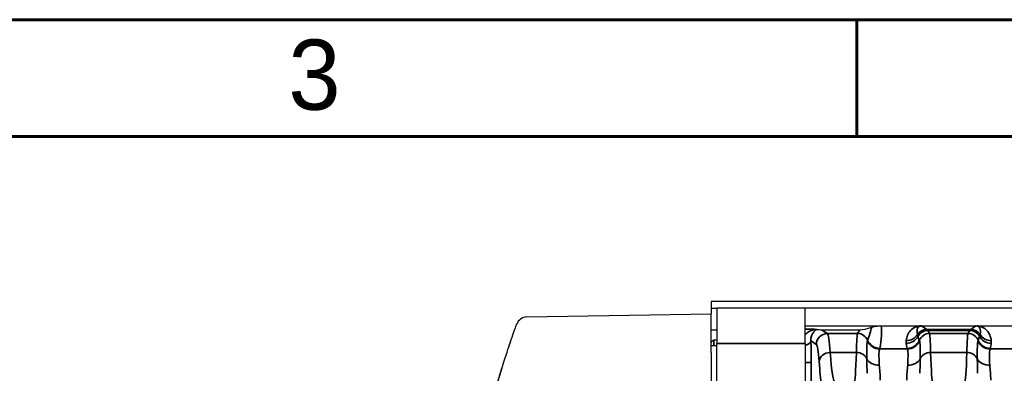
# Model space of a CAD drawing. Header units: millimetres. Extents: x 399 to 6233, y -1870 to 1602.
# Tile 473 of 656: x 5403 to 5448, y -68 to -52. Entities that reach past the tile are written whole.
import ezdxf

# ---------------------------------------------------------------- set-up
doc = ezdxf.new("R2010")
doc.units = ezdxf.units.MM
doc.layers.add('BORDER', color=7, linetype='Continuous')
doc.layers.add('可見 (ISO)', color=7, linetype='Continuous', lineweight=25)
doc.layers.add('窄部可見 (ISO)', color=7, linetype='Continuous', lineweight=35)
doc.styles.add('標題欄', font='txt')

# ---------------------------------------------------------------- blocks, each defined once
blk = doc.blocks.new('A4-英文圖框-橫式')
at = {"layer": 'BORDER', "color": 123, "linetype": 'Continuous', "lineweight": 60, "ltscale": 25.4}
for p, q in [((2300.947, 183.498), (2300.947, 188.794)), ((2151.697, 183.498), (2549.792, 183.498))]:
    blk.add_line(p, q, dxfattribs=at)
blk.add_lwpolyline([(2151.697, 188.794), (2555.087, 188.794), (2555.087, -95.061), (2151.697, -95.061)], close=True, dxfattribs=at)
at = {"color": 60, "style": '標題欄'}
blk.add_text('3', height=3.177, dxfattribs=at).set_placement((2275.221, 184.716))

msp = doc.modelspace()

# ---------------------------------------------------------------- linework, layer by layer
at = {"layer": '可見 (ISO)'}
for p, q in [((5434.342, -64.537), (5434.342, -64.837)), ((5547.342, -64.537), (5434.342, -64.537)), ((5434.342, -64.837), (5434.342, -65.087)), ((5434.342, -64.837), (5434.592, -64.837)), ((5438.592, -64.837), (5434.592, -64.837)), ((5434.592, -64.837), (5434.592, -66.437)), ((5438.592, -66.437), (5438.592, -64.837)), ((5543.092, -64.837), (5438.592, -64.837)), ((5426, -65.233), (5434.342, -65.087)), ((5434.342, -66.837), (5434.342, -65.087)), ((5434.592, -65.837), (5434.342, -65.837)), ((5438.592, -65.637), (5543.092, -65.637)), ((5439.341, -65.811), (5441.064, -65.811)), ((5434.342, -66.337), (5434.367, -66.337)), ((5434.592, -66.287), (5434.467, -66.287)), ((5439.672, -66.287), (5439.673, -66.287)), ((5440.932, -66.287), (5440.932, -66.287)), ((5444.251, -66.287), (5444.251, -66.287)), ((5445.932, -66.287), (5445.932, -66.287)), ((5434.592, -66.537), (5434.342, -66.537)), ((5434.592, -80.037), (5434.592, -66.437)), ((5438.592, -66.437), (5438.592, -80.037)), ((5434.342, -66.837), (5434.342, -95.238))]:
    msp.add_line(p, q, dxfattribs=at)
for centre, radius, start, end in [((5426.008, -65.733), 0.5, 91, 160.2315), ((5434.467, -66.412), 0.125, 90, 180)]:
    msp.add_arc(centre, radius, start, end, dxfattribs=at)
for centre, major_axis, ratio, start_param, end_param in [((5438.091, -65.478), (1.346, -0.312), 0.087373, 5.606534, 5.922498), ((5441.564, -65.478), (0.703, 0.26), 0.296942, 3.818001, 4.660239)]:
    msp.add_ellipse(centre, major_axis=major_axis, ratio=ratio, start_param=start_param, end_param=end_param, dxfattribs=at)
for points, knots in [([(5425.102, -66.835), (5425.155, -66.673), (5425.208, -66.512), (5425.31, -66.211), (5425.359, -66.071), (5425.442, -65.833), (5425.477, -65.734), (5425.513, -65.633), (5425.522, -65.607), (5425.535, -65.573), (5425.538, -65.564), (5425.538, -65.564)], [0, 0, 0, 0, 0.000507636, 0.000507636, 0.001015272, 0.001015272, 0.001522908, 0.001522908, 0.001776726, 0.001776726, 0.002030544, 0.002030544, 0.002030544, 0.002030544]), ([(5439.016, -65.791), (5439.048, -65.791), (5439.073, -65.792), (5439.108, -65.793), (5439.118, -65.794), (5439.124, -65.795)], [-0.0000078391, -0.0000078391, -0.0000078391, -0.0000078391, 0.000153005, 0.000153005, 0.0003138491, 0.0003138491, 0.0003138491, 0.0003138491]), ([(5441.604, -65.7), (5441.633, -65.69), (5441.67, -65.678), (5441.748, -65.662), (5441.8, -65.652), (5441.891, -65.643), (5441.919, -65.641), (5441.965, -65.639), (5441.979, -65.638), (5442.001, -65.638), (5442.007, -65.638), (5442.018, -65.637), (5442.022, -65.637), (5442.029, -65.637), (5442.032, -65.637), (5442.036, -65.637)], [-0.2326944, -0.2326944, -0.2326944, -0.2326944, -0.1132276, -0.1132276, -0.0354432, -0.0354432, -0.0129893, -0.0129893, -0.0052284, -0.0052284, -0.0022698, -0.0022698, -0.0010702, -0.0010702, 0, 0, 0, 0]), ([(5443.823, -65.637), (5443.83, -65.637), (5443.837, -65.637), (5443.843, -65.637), (5443.849, -65.637), (5443.854, -65.637), (5443.859, -65.638)], [0.00000000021, 0.00000000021, 0.00000000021, 0.00000000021, 0.00002113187, 0.00002113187, 0.00002113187, 0.0000394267, 0.0000394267, 0.0000394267, 0.0000394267]), ([(5446.324, -65.638), (5446.33, -65.637), (5446.336, -65.637), (5446.344, -65.637), (5446.349, -65.637), (5446.355, -65.637), (5446.361, -65.637)], [-0.00000491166, -0.00000491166, -0.00000491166, -0.00000491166, 0.00001772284, 0.00001772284, 0.00001772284, 0.00003506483, 0.00003506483, 0.00003506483, 0.00003506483]), ([(5425.241, -66.415), (5425.246, -66.401), (5425.25, -66.389), (5425.265, -66.345), (5425.272, -66.325), (5425.272, -66.324), (5425.272, -66.324), (5425.272, -66.324)], [0, 0, 0, 0, 0.01604418, 0.01604418, 0.06437164, 0.06437164, 0.06518772, 0.06518772, 0.06518772, 0.06518772]), ([(5425.102, -95.24), (5424.355, -92.952), (5423.788, -90.605), (5423.41, -88.228), (5423.032, -85.851), (5422.842, -83.444), (5422.842, -81.037), (5422.842, -78.631), (5423.032, -76.224), (5423.41, -73.847), (5423.788, -71.47), (5424.355, -69.123), (5425.102, -66.835)], [2.8259433, 2.8259433, 2.8259433, 2.8259433, 2.983768, 2.983768, 2.983768, 3.1415927, 3.1415927, 3.1415927, 3.2994173, 3.2994173, 3.2994173, 3.457242, 3.457242, 3.457242, 3.457242])]:
    msp.add_open_spline(points, degree=3, knots=knots, dxfattribs=at)
for points in [[(5425.223, -66.47), (5425.236, -66.431), (5425.247, -66.399), (5425.255, -66.375)], [(5424.628, -68.377), (5424.711, -68.088), (5424.795, -67.808), (5424.873, -67.556)]]:
    msp.add_open_spline(points, degree=3, dxfattribs=at)
at = {"layer": '窄部可見 (ISO)'}
for p, q in [((5438.592, -65.791), (5439.016, -65.791)), ((5439.341, -65.811), (5439.599, -65.983)), ((5440.961, -65.983), (5441.064, -65.811)), ((5443.859, -65.638), (5444.097, -65.797)), ((5444.097, -65.797), (5446.086, -65.797)), ((5446.042, -65.848), (5444.141, -65.848)), ((5444.141, -65.848), (5444.222, -65.983)), ((5445.961, -65.983), (5446.042, -65.848)), ((5446.086, -65.797), (5446.324, -65.638)), ((5434.467, -66.537), (5434.467, -66.287)), ((5439.1, -66.483), (5438.853, -66.318)), ((5439.599, -65.983), (5440.961, -65.983)), ((5444.222, -65.983), (5445.961, -65.983)), ((5438.592, -66.437), (5434.592, -66.437)), ((5441.965, -66.682), (5443.218, -66.682)), ((5446.965, -66.682), (5448.254, -66.682)), ((5439.724, -66.845), (5440.911, -66.845)), ((5444.272, -66.845), (5445.911, -66.845)), ((5438.592, -67.29), (5438.866, -67.29)), ((5438.866, -67.29), (5438.866, -94.784))]:
    msp.add_line(p, q, dxfattribs=at)
for centre, major_axis, ratio, start_param, end_param in [((5440.589, -67.103), (-1.006, -2.097), 0.194686, 2.059644, 2.3927), ((5444.372, -66.48), (0.641, -0.802), 0.399262, 2.832426, 3.839089), ((5444.097, -66.297), (-0.277, -0.416), 0.999683, 3.729704, 4.736367), ((5444.141, -66.347), (-0.429, -0.257), 0.999172, 4.17245, 5.254458), ((5444.068, -165.83), (0, 100.043), 0.020838, 6.248286, 6.269226), ((5446.115, -165.83), (0, 100.043), 0.020838, 0.01396, 0.034899), ((5446.042, -66.347), (0.429, -0.257), 0.999172, 1.028727, 2.110736), ((5446.086, -66.297), (0.277, -0.416), 0.999683, 1.546818, 2.553481), ((5445.811, -66.48), (-0.641, -0.802), 0.399262, 2.444096, 3.45076), ((5438.354, -66.318), (0.5, 0.015), 0.485876, 5.193812, 6.22327), ((5438.781, -67.193), (-0.005, 1.79), 0.047447, 4.657656, 5.222504), ((5439.599, -66.483), (-0.277, -0.416), 0.998023, 3.730274, 5.299244), ((5439.605, -70.097), (0.013, -4.117), 0.051328, 2.481346, 3.103383), ((5440.959, -70.097), (-0.005, -4.117), 0.020515, 3.17966, 3.801678), ((5440.961, -66.483), (-0.429, 0.257), 0.999172, 4.077035, 5.252328), ((5438.411, -74.108), (3.014, 7.827), 0.001618, 6.189135, 6.234176), ((5441.965, -66.083), (0.477, -0.364), 0.997266, 4.194851, 5.363923), ((5441.976, -66.06), (0.59, -0.11), 0.998212, 3.721475, 4.896388), ((5443.168, -65.709), (0.595, -0.075), 0.998245, 4.838078, 5.844438), ((5443.17, -65.832), (0.594, 0.083), 0.998238, 4.573579, 5.655239), ((5443.207, -66.06), (0.59, 0.11), 0.998212, 4.52839, 5.703303), ((5443.218, -66.083), (0.477, 0.364), 0.997266, 4.060855, 5.229927), ((8571.621, -63.09), (-3128.282, -0.854), 0.045755, 0.015157, 0.016397), ((5444.222, -66.483), (-0.429, -0.257), 0.999172, 4.17245, 5.347743), ((5446.772, -74.108), (-3.014, 7.827), 0.001618, 0.049009, 0.09405), ((5444.224, -70.097), (0.005, -4.117), 0.020515, 2.481507, 3.103525), ((5445.959, -70.097), (-0.005, -4.117), 0.020515, 3.17966, 3.801678), ((5445.961, -66.483), (0.429, -0.257), 0.999172, 0.935442, 2.110736), ((5443.411, -74.108), (3.014, 7.827), 0.001618, 6.189135, 6.234176), ((5446.965, -66.083), (0.477, -0.364), 0.997266, 4.194851, 5.363923), ((2318.562, -63.09), (3128.282, -0.854), 0.045755, 6.266788, 6.268029), ((5446.976, -66.06), (0.59, -0.11), 0.998212, 3.721475, 4.896388), ((5447.013, -65.832), (0.594, -0.083), 0.998238, 3.769539, 4.851199), ((5447.015, -65.709), (0.595, 0.075), 0.998245, 3.58034, 4.5867), ((5439.105, -70.185), (-0.013, 3.705), 0.057031, 5.622891, 6.244935), ((5430.298, -66.652), (11.679, 0), 0.058758, 6.238419, 6.272371), ((5443.948, -67.17), (-0.583, 1.898), 0.300773, 1.080395, 1.207191), ((5454.885, -66.652), (-11.679, 0), 0.058758, 0.010815, 0.044766), ((5435.297, -66.652), (11.679, 0), 0.058758, 6.23842, 6.27237), ((5446.235, -67.17), (0.583, 1.898), 0.300773, 5.075994, 5.20279), ((5439.724, -67.258), (-0.499, -0.038), 0.826263, 4.648767, 6.190139), ((5439.974, -60.229), (0, 8), 0.055683, 2.544616, 3.106686), ((5440.811, -60.225), (0, -8.003), 0.022251, 0.034889, 0.596848), ((5440.911, -67.258), (0.5, -0.015), 0.826915, 0.361643, 1.596274), ((5441.95, -66.968), (-0.6, -0.023), 0.752166, 0.306707, 1.54183), ((5443.234, -66.968), (0.6, -0.023), 0.752166, 4.741355, 5.976479), ((5444.272, -67.258), (-0.5, -0.015), 0.826915, 4.686911, 5.921542), ((5444.372, -60.225), (0, -8.003), 0.022251, 5.686337, 6.248296), ((5445.811, -60.225), (0, -8.003), 0.022251, 0.034889, 0.596848), ((5445.911, -67.258), (0.5, -0.015), 0.826915, 0.361643, 1.596274), ((5446.95, -66.968), (-0.6, -0.023), 0.752166, 0.306707, 1.54183)]:
    msp.add_ellipse(centre, major_axis=major_axis, ratio=ratio, start_param=start_param, end_param=end_param, dxfattribs=at)
for points, knots in [([(5438.592, -66.03), (5438.605, -66.017), (5438.619, -66.005), (5438.633, -65.993), (5438.71, -65.931), (5438.794, -65.884), (5438.873, -65.85), (5438.875, -65.849), (5438.877, -65.848), (5438.879, -65.847), (5438.916, -65.831), (5438.952, -65.818), (5438.98, -65.809), (5438.982, -65.808), (5438.984, -65.807), (5438.986, -65.806), (5439.013, -65.797), (5439.028, -65.791), (5439.016, -65.791)], [0.0007788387, 0.0007788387, 0.0007788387, 0.0007788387, 0.0008591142, 0.0008591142, 0.0008591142, 0.0012950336, 0.0012950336, 0.0012950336, 0.0013059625, 0.0013059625, 0.0013059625, 0.0015108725, 0.0015108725, 0.0015108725, 0.0015260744, 0.0015260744, 0.0015260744, 0.0017267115, 0.0017267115, 0.0017267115, 0.0017267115]), ([(5439.124, -65.795), (5439.123, -65.795), (5439.123, -65.796), (5439.122, -65.796), (5439.121, -65.796), (5439.121, -65.797), (5439.12, -65.797), (5439.11, -65.804), (5439.097, -65.812), (5439.084, -65.821), (5439.071, -65.831), (5439.057, -65.841), (5439.043, -65.853), (5439.039, -65.857), (5439.035, -65.86), (5439.032, -65.863), (5439.018, -65.876), (5439.005, -65.889), (5438.992, -65.904), (5438.989, -65.908), (5438.986, -65.911), (5438.982, -65.915), (5438.979, -65.919), (5438.976, -65.923), (5438.973, -65.927), (5438.971, -65.929), (5438.97, -65.931), (5438.968, -65.933), (5438.963, -65.94), (5438.958, -65.946), (5438.954, -65.953), (5438.927, -65.991), (5438.903, -66.037), (5438.884, -66.093), (5438.883, -66.096), (5438.882, -66.099), (5438.881, -66.102), (5438.861, -66.162), (5438.848, -66.232), (5438.853, -66.318)], [0, 0, 0, 0, 0.000012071, 0.000012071, 0.000012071, 0.000023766, 0.000023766, 0.000023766, 0.000205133, 0.000205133, 0.000205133, 0.000386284, 0.000386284, 0.000386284, 0.000434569, 0.000434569, 0.000434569, 0.000603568, 0.000603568, 0.000603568, 0.000645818, 0.000645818, 0.000645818, 0.00068593, 0.00068593, 0.00068593, 0.000709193, 0.000709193, 0.000709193, 0.000772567, 0.000772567, 0.000772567, 0.001138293, 0.001138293, 0.001138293, 0.001158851, 0.001158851, 0.001158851, 0.001545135, 0.001545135, 0.001545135, 0.001545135]), ([(5442.036, -65.637), (5442.052, -65.768), (5442.056, -65.917), (5442.048, -66.081), (5442.038, -66.26), (5442.014, -66.455), (5441.976, -66.659)], [3.8442704, 3.8442704, 3.8442704, 3.8442704, 4.0696423, 4.0696423, 4.0696423, 4.3163862, 4.3163862, 4.3163862, 4.3163862]), ([(5443.168, -66.308), (5443.171, -66.285), (5443.174, -66.263), (5443.178, -66.241), (5443.182, -66.22), (5443.187, -66.199), (5443.192, -66.179), (5443.202, -66.138), (5443.215, -66.098), (5443.231, -66.059), (5443.263, -65.979), (5443.308, -65.905), (5443.365, -65.843), (5443.424, -65.778), (5443.497, -65.726), (5443.578, -65.691), (5443.622, -65.672), (5443.668, -65.659), (5443.714, -65.65), (5443.75, -65.643), (5443.786, -65.639), (5443.823, -65.637)], [2.1358688, 2.1358688, 2.1358688, 2.1358688, 2.1945542, 2.1945542, 2.1945542, 2.25329, 2.25329, 2.25329, 2.3713058, 2.3713058, 2.3713058, 2.612508, 2.612508, 2.612508, 2.8678155, 2.8678155, 2.8678155, 3.004742, 3.004742, 3.004742, 3.1094244, 3.1094244, 3.1094244, 3.1094244]), ([(5446.361, -65.637), (5446.397, -65.639), (5446.433, -65.643), (5446.469, -65.65), (5446.515, -65.659), (5446.561, -65.672), (5446.605, -65.691), (5446.686, -65.726), (5446.759, -65.778), (5446.819, -65.843), (5446.875, -65.905), (5446.92, -65.979), (5446.952, -66.059), (5446.968, -66.098), (5446.981, -66.138), (5446.991, -66.179), (5446.996, -66.199), (5447.001, -66.22), (5447.005, -66.241), (5447.009, -66.263), (5447.012, -66.285), (5447.015, -66.308)], [3.1737609, 3.1737609, 3.1737609, 3.1737609, 3.2784434, 3.2784434, 3.2784434, 3.4153698, 3.4153698, 3.4153698, 3.6706773, 3.6706773, 3.6706773, 3.9118795, 3.9118795, 3.9118795, 4.0298953, 4.0298953, 4.0298953, 4.0886311, 4.0886311, 4.0886311, 4.1473165, 4.1473165, 4.1473165, 4.1473165]), ([(5441.383, -67.127), (5441.382, -66.895), (5441.382, -66.711), (5441.387, -66.574), (5441.392, -66.436), (5441.401, -66.35), (5441.413, -66.316)], [0, 0, 0, 0, 0.001125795, 0.001125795, 0.001125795, 0.00225159, 0.00225159, 0.00225159, 0.00225159]), ([(5443.675, -66.029), (5443.677, -66.041), (5443.681, -66.053), (5443.685, -66.066), (5443.689, -66.081), (5443.694, -66.096), (5443.7, -66.113)], [0, 0, 0, 0, 0.001000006, 0.001000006, 0.001000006, 0.00208995, 0.00208995, 0.00208995, 0.00208995]), ([(5443.77, -66.316), (5443.782, -66.35), (5443.791, -66.435), (5443.8, -66.71), (5443.801, -66.896), (5443.8, -67.127)], [0, 0, 0, 0, 0.001138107, 0.001138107, 0.002276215, 0.002276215, 0.002276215, 0.002276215]), ([(5446.383, -67.127), (5446.382, -66.895), (5446.382, -66.711), (5446.387, -66.574), (5446.392, -66.436), (5446.401, -66.35), (5446.413, -66.316)], [0, 0, 0, 0, 0.001125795, 0.001125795, 0.001125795, 0.00225159, 0.00225159, 0.00225159, 0.00225159]), ([(5446.484, -66.113), (5446.489, -66.098), (5446.493, -66.084), (5446.497, -66.07), (5446.502, -66.055), (5446.505, -66.042), (5446.508, -66.029)], [0, 0, 0, 0, 0.001000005, 0.001000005, 0.001000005, 0.002089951, 0.002089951, 0.002089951, 0.002089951]), ([(5441.965, -66.682), (5441.947, -66.702), (5441.937, -66.776), (5441.935, -66.902), (5441.933, -67.028), (5441.939, -67.2), (5441.95, -67.42)], [0, 0, 0, 0, 0.000987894, 0.000987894, 0.000987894, 0.001975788, 0.001975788, 0.001975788, 0.001975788]), ([(5443.234, -67.42), (5443.244, -67.2), (5443.25, -67.026), (5443.248, -66.9), (5443.247, -66.775), (5443.236, -66.702), (5443.218, -66.682)], [0, 0, 0, 0, 0.000987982, 0.000987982, 0.000987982, 0.001975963, 0.001975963, 0.001975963, 0.001975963]), ([(5446.965, -66.682), (5446.947, -66.702), (5446.937, -66.776), (5446.935, -66.902), (5446.933, -67.028), (5446.939, -67.2), (5446.95, -67.42)], [0, 0, 0, 0, 0.000987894, 0.000987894, 0.000987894, 0.001975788, 0.001975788, 0.001975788, 0.001975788]), ([(5439.459, -68.723), (5439.418, -68.696), (5439.376, -68.555), (5439.297, -68.06), (5439.259, -67.706), (5439.224, -67.258)], [1.6057029, 1.6057029, 1.6057029, 1.6057029, 1.8867378, 1.8867378, 2.1677727, 2.1677727, 2.1677727, 2.1677727]), ([(5441.393, -67.786), (5441.395, -67.673), (5441.392, -67.564), (5441.39, -67.458), (5441.387, -67.345), (5441.384, -67.235), (5441.383, -67.127)], [0.000000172, 0.000000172, 0.000000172, 0.000000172, 0.000500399, 0.000500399, 0.000500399, 0.001035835, 0.001035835, 0.001035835, 0.001035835]), ([(5443.8, -67.127), (5443.8, -67.235), (5443.796, -67.345), (5443.793, -67.458), (5443.791, -67.564), (5443.788, -67.673), (5443.79, -67.786)], [0, 0, 0, 0, 0.000535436, 0.000535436, 0.000535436, 0.001035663, 0.001035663, 0.001035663, 0.001035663]), ([(5446.393, -67.786), (5446.395, -67.673), (5446.392, -67.564), (5446.39, -67.458), (5446.387, -67.345), (5446.384, -67.235), (5446.383, -67.127)], [0.000000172, 0.000000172, 0.000000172, 0.000000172, 0.000500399, 0.000500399, 0.000500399, 0.001035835, 0.001035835, 0.001035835, 0.001035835]), ([(5441.95, -67.42), (5441.954, -67.519), (5441.965, -67.625), (5441.975, -67.739), (5441.985, -67.852), (5441.994, -67.973), (5441.992, -68.101)], [0, 0, 0, 0, 0.000446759, 0.000446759, 0.000446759, 0.000893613, 0.000893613, 0.000893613, 0.000893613]), ([(5443.191, -68.101), (5443.189, -67.973), (5443.198, -67.852), (5443.208, -67.739), (5443.218, -67.625), (5443.229, -67.519), (5443.234, -67.42)], [0, 0, 0, 0, 0.000446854, 0.000446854, 0.000446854, 0.000893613, 0.000893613, 0.000893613, 0.000893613]), ([(5446.95, -67.42), (5446.954, -67.519), (5446.965, -67.625), (5446.975, -67.739), (5446.985, -67.852), (5446.994, -67.973), (5446.992, -68.101)], [0, 0, 0, 0, 0.000446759, 0.000446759, 0.000446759, 0.000893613, 0.000893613, 0.000893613, 0.000893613])]:
    msp.add_open_spline(points, degree=3, knots=knots, dxfattribs=at)
for points in [[(5443.17, -66.431), (5443.164, -66.39), (5443.163, -66.349), (5443.168, -66.308)], [(5447.015, -66.308), (5447.02, -66.349), (5447.019, -66.39), (5447.013, -66.431)]]:
    msp.add_open_spline(points, degree=3, dxfattribs=at)

# ---------------------------------------------------------------- block references
msp.add_blockref('A4-英文圖框-橫式', (3139.985, -240.567))

doc.saveas('drawing.dxf')
